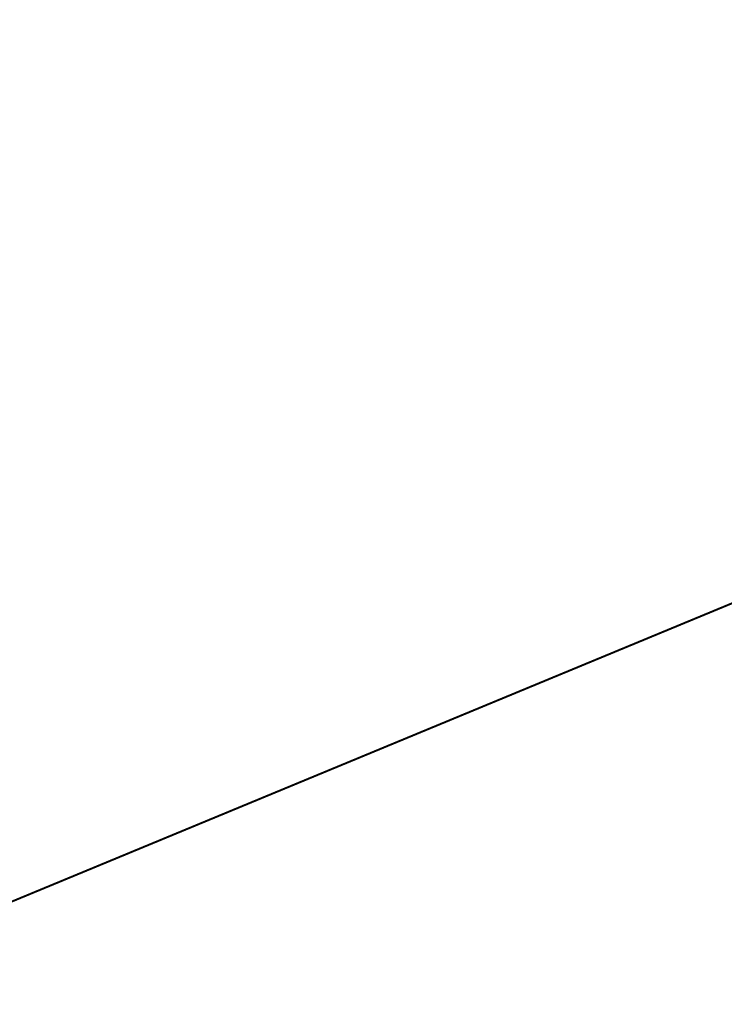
# Model space of a CAD drawing. Extents: x -3378 to 3007, y -425 to 173.
# Tile 297 of 396: x 1527.67 to 1528.68, y -273.33 to -271.92. Entities that reach past the tile are written whole.
import ezdxf

# ---------------------------------------------------------------- set-up
doc = ezdxf.new("R2010")
doc.units = 0
doc.layers.add('PREDEFINITO', color=7, linetype='CONTINUOUS')

msp = doc.modelspace()

# ---------------------------------------------------------------- linework, layer by layer
at = {"layer": 'PREDEFINITO'}
for p, q in [((1559.6381, -259.9398, 2123.5), (1527.3024, -273.3337, 2123.5)), ((1559.6381, -259.9398, 2126.5), (1527.3024, -273.3337, 2126.5)), ((1527.3024, -273.3337, 2347.0415), (1559.6381, -259.9398, 2347.0415)), ((1527.3024, -273.3337, 2350.0415), (1559.6381, -259.9398, 2350.0415)), ((1527.3024, -273.3337, 2797.1246), (1559.6381, -259.9398, 2797.1246)), ((1527.3024, -273.3337, 2794.1246), (1559.6381, -259.9398, 2794.1246)), ((1527.3024, -273.3337, 2580.0831), (1542.5421, -267.0212, 2580.0831)), ((1527.3024, -273.3337, 2564.0831), (1542.5421, -267.0212, 2564.0831)), ((1527.3024, -273.3337, 2156), (1542.5421, -267.0212, 2156)), ((1527.3024, -273.3337, 2140), (1542.5421, -267.0212, 2140)), ((1527.3024, -273.3337, 3004.1661), (1542.5421, -267.0212, 3004.1661)), ((1527.3024, -273.3337, 2988.1661), (1542.5421, -267.0212, 2988.1661))]:
    msp.add_line(p, q, dxfattribs=at)
for centre in [(1513.4441, -279.0743, 3155), (1513.4441, -279.0743, 3175), (1513.4441, -279.0743, 3165), (1513.4441, -279.0743, 1255), (1513.4441, -279.0743, 1235), (1513.4441, -279.0743, 1245)]:
    msp.add_circle(centre, 15, dxfattribs=at)
at = {"layer": 'PREDEFINITO', "extrusion": (0, 0, -1)}
for centre in [(-1513.4441, -279.0743, -3155), (-1513.4441, -279.0743, -1255), (-1513.4441, -279.0743, -2205)]:
    msp.add_circle(centre, 15, dxfattribs=at)
at = {"layer": 'PREDEFINITO', "extrusion": (-0.382683, 0.92388, 6.81416e-16)}
msp.add_arc((-1306.4431, 2295, -837.0007), 770, 90, 180, dxfattribs=at)
at = {"layer": 'PREDEFINITO', "extrusion": (-0.382683, 0.92388, -9.77684e-16)}
msp.add_arc((-2076.4431, 2115, -837.0007), 770, 270, 360, dxfattribs=at)

doc.saveas('drawing.dxf')
